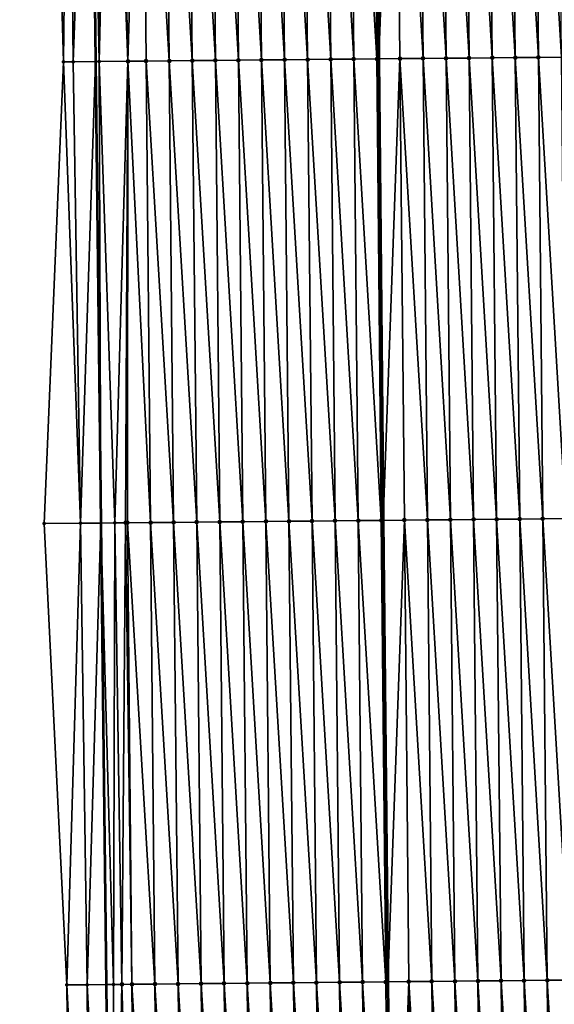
# Model space of a CAD drawing. Header units: feet. Extents: x 2007189 to 2022806, y 818621 to 837694.
# Tile 490 of 656: x 2011327 to 2011350, y 831326 to 831369. Entities that reach past the tile are written whole.
import ezdxf

# ---------------------------------------------------------------- set-up
doc = ezdxf.new("R2010")
doc.units = ezdxf.units.FT
doc.header["$MEASUREMENT"] = 0
for name, color, linetype, lineweight in [('EP_Travel Lane', 172, 'Continuous', 53), ('Road Shots', 141, 'Continuous', 100), ('Road X-Section', 40, 'Continuous', 13), ('STRIPING', 60, 'Continuous', 53)]:
    doc.layers.add(name, color=color, linetype=linetype, lineweight=lineweight)
doc.layers.add('I-77-MM17-21_SB-Surface-Border', color=7, linetype='Continuous')
doc.layers.add('I-77-MM17-21_SB-Surface-TIN', color=7, linetype='Continuous')

msp = doc.modelspace()

# ---------------------------------------------------------------- linework, layer by layer
at = {"layer": 'EP_Travel Lane'}
msp.add_polyline3d([(2011327.944297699, 831586.8183345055, 327.6661161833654), (2011328.126452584, 831566.8205162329, 327.9006960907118), (2011328.308612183, 831546.8221804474, 328.0845052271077), (2011328.490770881, 831526.8239435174, 328.2780125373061), (2011328.672935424, 831506.825064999, 328.4085765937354), (2011328.855096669, 831486.8265484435, 328.5746510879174), (2011329.037259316, 831466.8278780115, 328.7256295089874), (2011329.257153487, 831446.8234530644, 328.8685306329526), (2011329.487656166, 831426.8250284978, 328.9868257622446), (2011329.718158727, 831406.8266142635, 329.108197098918), (2011329.948662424, 831386.8281013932, 329.2004329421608), (2011330.17916594, 831366.8296041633, 329.2973096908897), (2011330.409670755, 831346.8309944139, 329.3610197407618), (2011330.640175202, 831326.8324164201, 329.4341203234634), (2011330.870680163, 831306.8337939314, 329.4940447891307), (2011331.101186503, 831286.8350517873, 329.518729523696), (2011331.331692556, 831266.8363344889, 329.5507077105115), (2011331.538266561, 831246.7981799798, 329.5738523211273), (2011331.737566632, 831226.7991229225, 329.5678796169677), (2011331.936866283, 831206.8001080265, 329.5410662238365), (2011332.136166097, 831186.8010767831, 329.5223725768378)], dxfattribs=at)
at = {"layer": 'I-77-MM17-21_SB-Surface-Border', "color": 3, "linetype": 'Continuous', "lineweight": -3}
msp.add_polyline3d([(2011331.28316584, 831206.7926658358, 329.5259380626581), (2011331.552098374, 831226.7970140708, 329.5622705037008), (2011331.531028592, 831246.798097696, 329.5736259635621), (2011330.554958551, 831266.8288358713, 329.5262219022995), (2011330.383664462, 831286.8281226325, 329.4954712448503), (2011329.143786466, 831306.8171089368, 329.4356292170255), (2011328.931269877, 831326.8159868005, 329.4003579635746), (2011327.946423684, 831346.807201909, 329.2797668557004), (2011328.79595396, 831366.8162801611, 329.2624239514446), (2011328.207614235, 831386.8113098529, 329.1504432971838), (2011328.038348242, 831406.8104033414, 329.0570238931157), (2011327.095540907, 831426.8019215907, 328.9074877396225), (2011328.755736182, 831446.8186129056, 328.8528842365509), (2011328.363323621, 831466.8215155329, 328.70400453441), (2011328.100846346, 831486.8194351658, 328.5511781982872), (2011327.81633686, 831506.8170085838, 328.3840865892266), (2011326.890605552, 831526.8088391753, 328.2269090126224), (2011327.4484215, 831546.8141077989, 328.0616342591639), (2011327.996541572, 831566.8192973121, 327.8972672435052), (2011327.583971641, 831586.8149556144, 327.6567974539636)], dxfattribs=at)
at = {"layer": 'I-77-MM17-21_SB-Surface-TIN', "color": 128, "linetype": 'Continuous', "lineweight": -3}
for points in [[(2011328.79595396, 831366.8162801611, 329.2624239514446), (2011329.000051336, 831386.8189139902, 329.1618421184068), (2011328.207614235, 831386.8113098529, 329.1504432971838)], [(2011329.215335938, 831366.8203171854, 329.2721943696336), (2011329.000051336, 831386.8189139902, 329.1618421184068), (2011328.79595396, 831366.8162801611, 329.2624239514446)], [(2011329.215335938, 831366.8203171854, 329.2721943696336), (2011329.948662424, 831386.8281013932, 329.2004329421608), (2011329.000051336, 831386.8189139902, 329.1618421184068)], [(2011329.215335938, 831366.8203171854, 329.2721943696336), (2011330.17916594, 831366.8296041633, 329.2973096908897), (2011329.948662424, 831386.8281013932, 329.2004329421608)], [(2011330.340189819, 831366.831155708, 329.3015056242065), (2011330.280953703, 831386.8313196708, 329.2139510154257), (2011329.948662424, 831386.8281013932, 329.2004329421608)], [(2011330.340189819, 831366.831155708, 329.3015056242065), (2011329.948662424, 831386.8281013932, 329.2004329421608), (2011330.17916594, 831366.8296041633, 329.2973096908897)], [(2011330.340189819, 831366.831155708, 329.3015056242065), (2011330.809361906, 831386.8363629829, 329.2135253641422), (2011330.280953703, 831386.8313196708, 329.2139510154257)], [(2011330.340189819, 831366.831155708, 329.3015056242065), (2011331.577519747, 831366.8430137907, 329.3148253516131), (2011330.809361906, 831386.8363629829, 329.2135253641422)], [(2011331.577519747, 831366.8430137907, 329.3148253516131), (2011331.1796817, 831386.8399306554, 329.2230154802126), (2011330.809361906, 831386.8363629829, 329.2135253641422)], [(2011331.577519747, 831366.8430137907, 329.3148253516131), (2011332.179635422, 831386.8495513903, 329.2448536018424), (2011331.1796817, 831386.8399306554, 329.2230154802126)], [(2011331.577519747, 831366.8430137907, 329.3148253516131), (2011332.370566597, 831366.8506499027, 329.3339324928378), (2011332.179635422, 831386.8495513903, 329.2448536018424)], [(2011333.370520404, 831366.8602618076, 329.3531678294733), (2011333.17958923, 831386.8591632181, 329.2640662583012), (2011332.179635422, 831386.8495513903, 329.2448536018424)], [(2011332.370566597, 831366.8506499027, 329.3339324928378), (2011333.370520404, 831366.8602618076, 329.3531678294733), (2011332.179635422, 831386.8495513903, 329.2448536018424)], [(2011334.370474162, 831366.869878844, 329.373915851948), (2011334.179543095, 831386.8687689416, 329.2814796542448), (2011333.17958923, 831386.8591632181, 329.2640662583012)], [(2011333.370520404, 831366.8602618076, 329.3531678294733), (2011334.370474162, 831366.869878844, 329.373915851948), (2011333.17958923, 831386.8591632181, 329.2640662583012)], [(2011335.37042793, 831366.8794947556, 329.3943322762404), (2011335.179496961, 831386.8783747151, 329.2989077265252), (2011334.179543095, 831386.8687689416, 329.2814796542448)], [(2011334.370474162, 831366.869878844, 329.373915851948), (2011335.37042793, 831366.8794947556, 329.3943322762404), (2011334.179543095, 831386.8687689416, 329.2814796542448)], [(2011336.370381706, 831366.8891099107, 329.4145256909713), (2011336.179450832, 831386.8879798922, 329.316160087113), (2011335.179496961, 831386.8783747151, 329.2989077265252)], [(2011335.37042793, 831366.8794947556, 329.3943322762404), (2011336.370381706, 831366.8891099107, 329.4145256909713), (2011335.179496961, 831386.8783747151, 329.2989077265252)], [(2011337.370335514, 831366.8987216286, 329.4337059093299), (2011337.179404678, 831386.8975876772, 329.3341811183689), (2011336.179450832, 831386.8879798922, 329.316160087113)], [(2011336.370381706, 831366.8891099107, 329.4145256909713), (2011337.370335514, 831366.8987216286, 329.4337059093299), (2011336.179450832, 831386.8879798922, 329.316160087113)], [(2011338.370289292, 831366.9083365, 329.4538157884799), (2011338.179358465, 831386.9072016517, 329.3540265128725), (2011337.179404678, 831386.8975876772, 329.3341811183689)], [(2011337.370335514, 831366.8987216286, 329.4337059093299), (2011338.370289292, 831366.9083365, 329.4538157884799), (2011337.179404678, 831386.8975876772, 329.3341811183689)], [(2011339.370243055, 831366.917953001, 329.4744058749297), (2011339.1793122, 831386.9168210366, 329.3754667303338), (2011338.179358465, 831386.9072016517, 329.3540265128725)], [(2011338.370289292, 831366.9083365, 329.4538157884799), (2011339.370243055, 831366.917953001, 329.4744058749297), (2011338.179358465, 831386.9072016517, 329.3540265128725)], [(2011340.370196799, 831366.9275714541, 329.4955714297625), (2011340.179265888, 831386.9264453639, 329.3983637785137), (2011339.1793122, 831386.9168210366, 329.3754667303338)], [(2011339.370243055, 831366.917953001, 329.4744058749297), (2011340.370196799, 831366.9275714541, 329.4955714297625), (2011339.1793122, 831386.9168210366, 329.3754667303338)], [(2011341.370150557, 831366.9371885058, 329.516323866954), (2011341.1792196, 831386.9360671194, 329.4205027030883), (2011340.179265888, 831386.9264453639, 329.3983637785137)], [(2011340.370196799, 831366.9275714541, 329.4955714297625), (2011341.370150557, 831366.9371885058, 329.516323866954), (2011340.179265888, 831386.9264453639, 329.3983637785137)], [(2011342.370104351, 831366.9468017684, 329.535959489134), (2011342.179173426, 831386.9456770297, 329.4391501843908), (2011341.1792196, 831386.9360671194, 329.4205027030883)], [(2011341.370150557, 831366.9371885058, 329.516323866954), (2011342.370104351, 831366.9468017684, 329.535959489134), (2011341.1792196, 831386.9360671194, 329.4205027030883)], [(2011342.370104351, 831366.9468017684, 329.535959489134), (2011342.254151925, 831386.9463968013, 329.440313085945), (2011342.179173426, 831386.9456770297, 329.4391501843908)], [(2011343.179127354, 831386.9552762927, 329.4546592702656), (2011342.254151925, 831386.9463968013, 329.440313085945), (2011342.451874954, 831366.9475874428, 329.5374343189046)], [(2011342.370104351, 831366.9468017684, 329.535959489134), (2011342.451874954, 831366.9475874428, 329.5374343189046), (2011342.254151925, 831386.9463968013, 329.440313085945)], [(2011343.370058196, 831366.956409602, 329.5539948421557), (2011343.179127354, 831386.9552762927, 329.4546592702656), (2011342.451874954, 831366.9475874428, 329.5374343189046)], [(2011344.37001211, 831366.9660102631, 329.5699160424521), (2011344.179081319, 831386.9648715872, 329.4689986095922), (2011343.179127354, 831386.9552762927, 329.4546592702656)], [(2011343.370058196, 831366.956409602, 329.5539948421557), (2011344.37001211, 831366.9660102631, 329.5699160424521), (2011343.179127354, 831386.9552762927, 329.4546592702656)], [(2011345.369966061, 831366.9756071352, 329.5847203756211), (2011345.179035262, 831386.9744691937, 329.4840193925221), (2011344.179081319, 831386.9648715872, 329.4689986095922)], [(2011344.37001211, 831366.9660102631, 329.5699160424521), (2011345.369966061, 831366.9756071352, 329.5847203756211), (2011344.179081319, 831386.9648715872, 329.4689986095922)], [(2011346.369920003, 831366.98520485, 329.5997731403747), (2011346.178989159, 831386.9840716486, 329.5004693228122), (2011345.179035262, 831386.9744691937, 329.4840193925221)], [(2011345.369966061, 831366.9756071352, 329.5847203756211), (2011346.369920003, 831366.98520485, 329.5997731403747), (2011345.179035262, 831386.9744691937, 329.4840193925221)], [(2011347.369873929, 831366.994804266, 329.6153273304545), (2011347.178943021, 831386.9936777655, 329.5179986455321), (2011346.178989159, 831386.9840716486, 329.5004693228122)], [(2011346.369920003, 831366.98520485, 329.5997731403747), (2011347.369873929, 831366.994804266, 329.6153273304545), (2011346.178989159, 831386.9840716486, 329.5004693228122)], [(2011348.369827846, 831367.0044046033, 329.6311530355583), (2011348.178896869, 831387.003285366, 329.5359653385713), (2011347.178943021, 831386.9936777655, 329.5179986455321)], [(2011347.369873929, 831366.994804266, 329.6153273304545), (2011348.369827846, 831367.0044046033, 329.6311530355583), (2011347.178943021, 831386.9936777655, 329.5179986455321)], [(2011349.369781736, 831367.0140077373, 329.6478031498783), (2011349.178850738, 831387.0128907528, 329.5532794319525), (2011348.178896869, 831387.003285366, 329.5359653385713)], [(2011348.369827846, 831367.0044046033, 329.6311530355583), (2011349.369781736, 831367.0140077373, 329.6478031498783), (2011348.178896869, 831387.003285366, 329.5359653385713)], [(2011350.369735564, 831367.0236174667, 329.6663973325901), (2011350.178804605, 831387.0224963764, 329.5706634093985), (2011349.178850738, 831387.0128907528, 329.5532794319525)], [(2011349.369781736, 831367.0140077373, 329.6478031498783), (2011350.369735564, 831367.0236174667, 329.6663973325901), (2011349.178850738, 831387.0128907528, 329.5532794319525)], [(2011329.529206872, 831346.8225022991, 329.3355978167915), (2011328.79595396, 831366.8162801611, 329.2624239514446), (2011327.946423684, 831346.807201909, 329.2797668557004)], [(2011329.529206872, 831346.8225022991, 329.3355978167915), (2011329.215335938, 831366.8203171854, 329.2721943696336), (2011328.79595396, 831366.8162801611, 329.2624239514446)], [(2011329.529206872, 831346.8225022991, 329.3355978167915), (2011330.17916594, 831366.8296041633, 329.2973096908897), (2011329.215335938, 831366.8203171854, 329.2721943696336)], [(2011329.529206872, 831346.8225022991, 329.3355978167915), (2011330.409670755, 831346.8309944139, 329.3610197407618), (2011330.17916594, 831366.8296041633, 329.2973096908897)], [(2011330.340189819, 831366.831155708, 329.3015056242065), (2011330.17916594, 831366.8296041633, 329.2973096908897), (2011330.409670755, 831346.8309944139, 329.3610197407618)], [(2011331.011673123, 831346.8368007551, 329.3784015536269), (2011331.577519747, 831366.8430137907, 329.3148253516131), (2011330.340189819, 831366.831155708, 329.3015056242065)], [(2011331.011673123, 831346.8368007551, 329.3784015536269), (2011330.340189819, 831366.831155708, 329.3015056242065), (2011330.409670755, 831346.8309944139, 329.3610197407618)], [(2011331.011673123, 831346.8368007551, 329.3784015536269), (2011331.483304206, 831346.841340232, 329.3892407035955), (2011331.577519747, 831366.8430137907, 329.3148253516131)], [(2011331.483304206, 831346.841340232, 329.3892407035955), (2011331.561544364, 831346.8420947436, 329.3914648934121), (2011331.577519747, 831366.8430137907, 329.3148253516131)], [(2011331.561544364, 831346.8420947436, 329.3914648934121), (2011332.561497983, 831346.8517263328, 329.4165023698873), (2011331.577519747, 831366.8430137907, 329.3148253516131)], [(2011332.561497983, 831346.8517263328, 329.4165023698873), (2011332.370566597, 831366.8506499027, 329.3339324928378), (2011331.577519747, 831366.8430137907, 329.3148253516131)], [(2011333.561451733, 831346.8613441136, 329.43746978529), (2011333.370520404, 831366.8602618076, 329.3531678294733), (2011332.370566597, 831366.8506499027, 329.3339324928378)], [(2011332.561497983, 831346.8517263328, 329.4165023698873), (2011333.561451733, 831346.8613441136, 329.43746978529), (2011332.370566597, 831366.8506499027, 329.3339324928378)], [(2011334.561405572, 831346.8709526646, 329.4557165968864), (2011334.370474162, 831366.869878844, 329.373915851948), (2011333.370520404, 831366.8602618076, 329.3531678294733)], [(2011333.561451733, 831346.8613441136, 329.43746978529), (2011334.561405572, 831346.8709526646, 329.4557165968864), (2011333.370520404, 831366.8602618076, 329.3531678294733)], [(2011335.561359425, 831346.8805597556, 329.4735330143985), (2011335.37042793, 831366.8794947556, 329.3943322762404), (2011334.370474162, 831366.869878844, 329.373915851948)], [(2011334.561405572, 831346.8709526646, 329.4557165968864), (2011335.561359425, 831346.8805597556, 329.4735330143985), (2011334.370474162, 831366.869878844, 329.373915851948)], [(2011336.56131323, 831346.890171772, 329.4928012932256), (2011336.370381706, 831366.8891099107, 329.4145256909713), (2011335.37042793, 831366.8794947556, 329.3943322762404)], [(2011335.561359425, 831346.8805597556, 329.4735330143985), (2011336.56131323, 831346.890171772, 329.4928012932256), (2011335.37042793, 831366.8794947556, 329.3943322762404)], [(2011337.561266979, 831346.8997897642, 329.513830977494), (2011337.370335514, 831366.8987216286, 329.4337059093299), (2011336.370381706, 831366.8891099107, 329.4145256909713)], [(2011336.56131323, 831346.890171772, 329.4928012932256), (2011337.561266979, 831346.8997897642, 329.513830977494), (2011336.370381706, 831366.8891099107, 329.4145256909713)], [(2011338.561220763, 831346.9094040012, 329.5337538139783), (2011338.370289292, 831366.9083365, 329.4538157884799), (2011337.370335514, 831366.8987216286, 329.4337059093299)], [(2011337.561266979, 831346.8997897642, 329.513830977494), (2011338.561220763, 831346.9094040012, 329.5337538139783), (2011337.370335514, 831366.8987216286, 329.4337059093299)], [(2011339.561174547, 831346.9190182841, 329.5536901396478), (2011339.370243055, 831366.917953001, 329.4744058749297), (2011338.370289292, 831366.9083365, 329.4538157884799)], [(2011338.561220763, 831346.9094040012, 329.5337538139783), (2011339.561174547, 831346.9190182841, 329.5536901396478), (2011338.370289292, 831366.9083365, 329.4538157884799)], [(2011340.561128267, 831346.9286392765, 329.5756041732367), (2011340.370196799, 831366.9275714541, 329.4955714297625), (2011339.370243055, 831366.917953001, 329.4744058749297)], [(2011339.561174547, 831346.9190182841, 329.5536901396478), (2011340.561128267, 831346.9286392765, 329.5756041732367), (2011339.370243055, 831366.917953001, 329.4744058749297)], [(2011341.561082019, 831346.9382569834, 329.5965497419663), (2011341.370150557, 831366.9371885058, 329.516323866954), (2011340.370196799, 831366.9275714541, 329.4955714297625)], [(2011340.561128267, 831346.9286392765, 329.5756041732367), (2011341.561082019, 831346.9382569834, 329.5965497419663), (2011340.370196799, 831366.9275714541, 329.4955714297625)], [(2011342.561036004, 831346.9478501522, 329.6102624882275), (2011342.370104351, 831366.9468017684, 329.535959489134), (2011341.370150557, 831366.9371885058, 329.516323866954)], [(2011341.561082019, 831346.9382569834, 329.5965497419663), (2011342.561036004, 831346.9478501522, 329.6102624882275), (2011341.370150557, 831366.9371885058, 329.516323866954)], [(2011342.561036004, 831346.9478501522, 329.6102624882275), (2011342.451874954, 831366.9475874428, 329.5374343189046), (2011342.370104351, 831366.9468017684, 329.535959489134)], [(2011343.370058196, 831366.956409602, 329.5539948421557), (2011342.451874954, 831366.9475874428, 329.5374343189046), (2011342.649598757, 831346.9486999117, 329.6115132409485)], [(2011342.561036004, 831346.9478501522, 329.6102624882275), (2011342.649598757, 831346.9486999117, 329.6115132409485), (2011342.451874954, 831366.9475874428, 329.5374343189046)], [(2011343.560989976, 831346.9574447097, 329.6243846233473), (2011343.370058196, 831366.956409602, 329.5539948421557), (2011342.649598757, 831346.9486999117, 329.6115132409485)], [(2011344.560943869, 831346.9670476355, 329.6409733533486), (2011344.37001211, 831366.9660102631, 329.5699160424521), (2011343.370058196, 831366.956409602, 329.5539948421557)], [(2011343.560989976, 831346.9574447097, 329.6243846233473), (2011344.560943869, 831346.9670476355, 329.6409733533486), (2011343.370058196, 831366.956409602, 329.5539948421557)], [(2011345.560897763, 831346.9766503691, 329.6575054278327), (2011345.369966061, 831366.9756071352, 329.5847203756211), (2011344.37001211, 831366.9660102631, 329.5699160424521)], [(2011344.560943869, 831346.9670476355, 329.6409733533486), (2011345.560897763, 831346.9766503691, 329.6575054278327), (2011344.37001211, 831366.9660102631, 329.5699160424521)], [(2011346.560851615, 831346.9862575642, 329.675352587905), (2011346.369920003, 831366.98520485, 329.5997731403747), (2011345.369966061, 831366.9756071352, 329.5847203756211)], [(2011345.560897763, 831346.9766503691, 329.6575054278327), (2011346.560851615, 831346.9862575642, 329.675352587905), (2011345.369966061, 831366.9756071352, 329.5847203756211)], [(2011347.56080544, 831346.9958674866, 329.6940036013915), (2011347.369873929, 831366.994804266, 329.6153273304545), (2011346.369920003, 831366.98520485, 329.5997731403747)], [(2011346.560851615, 831346.9862575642, 329.675352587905), (2011347.56080544, 831346.9958674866, 329.6940036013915), (2011346.369920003, 831366.98520485, 329.5997731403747)], [(2011348.560759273, 831347.0054766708, 329.7124370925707), (2011348.369827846, 831367.0044046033, 329.6311530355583), (2011347.369873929, 831366.994804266, 329.6153273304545)], [(2011347.56080544, 831346.9958674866, 329.6940036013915), (2011348.560759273, 831347.0054766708, 329.7124370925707), (2011347.369873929, 831366.994804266, 329.6153273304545)], [(2011349.560713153, 831347.0150808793, 329.7294038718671), (2011349.369781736, 831367.0140077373, 329.6478031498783), (2011348.369827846, 831367.0044046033, 329.6311530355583)], [(2011348.560759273, 831347.0054766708, 329.7124370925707), (2011349.560713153, 831347.0150808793, 329.7294038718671), (2011348.369827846, 831367.0044046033, 329.6311530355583)], [(2011350.560666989, 831347.0246897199, 329.7477360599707), (2011350.369735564, 831367.0236174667, 329.6663973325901), (2011349.369781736, 831367.0140077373, 329.6478031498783)], [(2011349.560713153, 831347.0150808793, 329.7294038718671), (2011350.560666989, 831347.0246897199, 329.7477360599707), (2011349.369781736, 831367.0140077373, 329.6478031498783)], [(2011328.931269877, 831326.8159868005, 329.4003579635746), (2011329.529206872, 831346.8225022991, 329.3355978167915), (2011327.946423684, 831346.807201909, 329.2797668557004)], [(2011329.819263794, 831326.8245150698, 329.4152462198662), (2011329.529206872, 831346.8225022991, 329.3355978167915), (2011328.931269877, 831326.8159868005, 329.4003579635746)], [(2011329.819263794, 831326.8245150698, 329.4152462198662), (2011330.409670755, 831346.8309944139, 329.3610197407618), (2011329.529206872, 831346.8225022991, 329.3355978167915)], [(2011329.819263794, 831326.8245150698, 329.4152462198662), (2011330.640175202, 831326.8324164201, 329.4341203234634), (2011330.409670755, 831346.8309944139, 329.3610197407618)], [(2011330.95247756, 831326.8354223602, 329.4413006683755), (2011331.011673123, 831346.8368007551, 329.3784015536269), (2011330.409670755, 831346.8309944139, 329.3610197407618)], [(2011330.95247756, 831326.8354223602, 329.4413006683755), (2011330.409670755, 831346.8309944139, 329.3610197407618), (2011330.640175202, 831326.8324164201, 329.4341203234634)], [(2011330.95247756, 831326.8354223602, 329.4413006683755), (2011331.31848831, 831326.838938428, 329.4477056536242), (2011331.011673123, 831346.8368007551, 329.3784015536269)], [(2011331.31848831, 831326.838938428, 329.4477056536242), (2011331.483304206, 831346.841340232, 329.3892407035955), (2011331.011673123, 831346.8368007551, 329.3784015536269)], [(2011331.31848831, 831326.838938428, 329.4477056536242), (2011331.752476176, 831326.8431264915, 329.4608930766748), (2011331.483304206, 831346.841340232, 329.3892407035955)], [(2011331.752476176, 831326.8431264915, 329.4608930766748), (2011331.561544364, 831346.8420947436, 329.3914648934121), (2011331.483304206, 831346.841340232, 329.3892407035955)], [(2011332.752429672, 831326.8527709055, 329.4897094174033), (2011332.561497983, 831346.8517263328, 329.4165023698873), (2011331.561544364, 831346.8420947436, 329.3914648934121)], [(2011331.752476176, 831326.8431264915, 329.4608930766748), (2011332.752429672, 831326.8527709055, 329.4897094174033), (2011331.561544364, 831346.8420947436, 329.3914648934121)], [(2011333.752383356, 831326.8623956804, 329.5127370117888), (2011333.561451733, 831346.8613441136, 329.43746978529), (2011332.561497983, 831346.8517263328, 329.4165023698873)], [(2011332.752429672, 831326.8527709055, 329.4897094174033), (2011333.752383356, 831326.8623956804, 329.5127370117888), (2011332.561497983, 831346.8517263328, 329.4165023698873)], [(2011334.752337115, 831326.8720125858, 329.5334449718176), (2011334.561405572, 831346.8709526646, 329.4557165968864), (2011333.561451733, 831346.8613441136, 329.43746978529)], [(2011333.752383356, 831326.8623956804, 329.5127370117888), (2011334.752337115, 831326.8720125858, 329.5334449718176), (2011333.561451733, 831346.8613441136, 329.43746978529)], [(2011335.752290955, 831326.8816210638, 329.5516689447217), (2011335.561359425, 831346.8805597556, 329.4735330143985), (2011334.561405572, 831346.8709526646, 329.4557165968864)], [(2011334.752337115, 831326.8720125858, 329.5334449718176), (2011335.752290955, 831326.8816210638, 329.5516689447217), (2011334.561405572, 831346.8709526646, 329.4557165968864)], [(2011336.752244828, 831326.8912259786, 329.5688425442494), (2011336.56131323, 831346.890171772, 329.4928012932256), (2011335.561359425, 831346.8805597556, 329.4735330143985)], [(2011335.752290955, 831326.8816210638, 329.5516689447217), (2011336.752244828, 831326.8912259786, 329.5688425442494), (2011335.561359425, 831346.8805597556, 329.4735330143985)], [(2011337.752198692, 831326.9008318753, 329.5863056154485), (2011337.561266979, 831346.8997897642, 329.513830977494), (2011336.56131323, 831346.890171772, 329.4928012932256)], [(2011336.752244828, 831326.8912259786, 329.5688425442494), (2011337.752198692, 831326.9008318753, 329.5863056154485), (2011336.56131323, 831346.890171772, 329.4928012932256)], [(2011338.752152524, 831326.9104411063, 329.6047514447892), (2011338.561220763, 831346.9094040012, 329.5337538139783), (2011337.561266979, 831346.8997897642, 329.513830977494)], [(2011337.752198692, 831326.9008318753, 329.5863056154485), (2011338.752152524, 831326.9104411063, 329.6047514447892), (2011337.561266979, 831346.8997897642, 329.513830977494)], [(2011339.752106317, 831326.9200545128, 329.6244281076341), (2011339.561174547, 831346.9190182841, 329.5536901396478), (2011338.561220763, 831346.9094040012, 329.5337538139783)], [(2011338.752152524, 831326.9104411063, 329.6047514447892), (2011339.752106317, 831326.9200545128, 329.6244281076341), (2011338.561220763, 831346.9094040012, 329.5337538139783)], [(2011340.752060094, 831326.9296694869, 329.6445668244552), (2011340.561128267, 831346.9286392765, 329.5756041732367), (2011339.561174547, 831346.9190182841, 329.5536901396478)], [(2011339.752106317, 831326.9200545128, 329.6244281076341), (2011340.752060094, 831326.9296694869, 329.6445668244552), (2011339.561174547, 831346.9190182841, 329.5536901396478)], [(2011341.752014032, 831326.9392676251, 329.6597429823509), (2011341.561082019, 831346.9382569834, 329.5965497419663), (2011340.561128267, 831346.9286392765, 329.5756041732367)], [(2011340.752060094, 831326.9296694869, 329.6445668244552), (2011341.752014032, 831326.9392676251, 329.6597429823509), (2011340.561128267, 831346.9286392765, 329.5756041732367)], [(2011342.751968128, 831326.9488492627, 329.6700554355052), (2011342.561036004, 831346.9478501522, 329.6102624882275), (2011341.561082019, 831346.9382569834, 329.5965497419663)], [(2011341.752014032, 831326.9392676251, 329.6597429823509), (2011342.751968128, 831326.9488492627, 329.6700554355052), (2011341.561082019, 831346.9382569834, 329.5965497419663)], [(2011342.751968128, 831326.9488492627, 329.6700554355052), (2011342.649598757, 831346.9486999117, 329.6115132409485), (2011342.561036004, 831346.9478501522, 329.6102624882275)], [(2011343.560989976, 831346.9574447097, 329.6243846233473), (2011342.649598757, 831346.9486999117, 329.6115132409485), (2011342.847323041, 831326.9497635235, 329.6712046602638)], [(2011342.751968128, 831326.9488492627, 329.6700554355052), (2011342.847323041, 831326.9497635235, 329.6712046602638), (2011342.649598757, 831346.9486999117, 329.6115132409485)], [(2011343.751922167, 831326.9584368, 329.6821069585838), (2011343.560989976, 831346.9574447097, 329.6243846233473), (2011342.847323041, 831326.9497635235, 329.6712046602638)], [(2011344.7518761, 831326.9680355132, 329.6974525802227), (2011344.560943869, 831346.9670476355, 329.6409733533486), (2011343.560989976, 831346.9574447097, 329.6243846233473)], [(2011343.751922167, 831326.9584368, 329.6821069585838), (2011344.7518761, 831326.9680355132, 329.6974525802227), (2011343.560989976, 831346.9574447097, 329.6243846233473)], [(2011345.751829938, 831326.9776440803, 329.7157027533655), (2011345.560897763, 831346.9766503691, 329.6575054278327), (2011344.560943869, 831346.9670476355, 329.6409733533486)], [(2011344.7518761, 831326.9680355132, 329.6974525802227), (2011345.751829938, 831326.9776440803, 329.7157027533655), (2011344.560943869, 831346.9670476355, 329.6409733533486)], [(2011346.751783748, 831326.9872556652, 329.7348424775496), (2011346.560851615, 831346.9862575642, 329.675352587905), (2011345.560897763, 831346.9766503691, 329.6575054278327)], [(2011345.751829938, 831326.9776440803, 329.7157027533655), (2011346.751783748, 831326.9872556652, 329.7348424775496), (2011345.560897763, 831346.9766503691, 329.6575054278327)], [(2011347.751737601, 831326.9968627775, 329.7526638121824), (2011347.56080544, 831346.9958674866, 329.6940036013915), (2011346.560851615, 831346.9862575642, 329.675352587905)], [(2011346.751783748, 831326.9872556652, 329.7348424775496), (2011347.751737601, 831326.9968627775, 329.7526638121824), (2011346.560851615, 831346.9862575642, 329.675352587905)], [(2011348.751691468, 831327.0064683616, 329.7700347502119), (2011348.560759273, 831347.0054766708, 329.7124370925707), (2011347.56080544, 831346.9958674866, 329.6940036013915)], [(2011347.751737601, 831326.9968627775, 329.7526638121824), (2011348.751691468, 831327.0064683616, 329.7700347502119), (2011347.56080544, 831346.9958674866, 329.6940036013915)], [(2011349.751645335, 831327.0160738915, 329.7873897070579), (2011349.560713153, 831347.0150808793, 329.7294038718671), (2011348.560759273, 831347.0054766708, 329.7124370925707)], [(2011348.751691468, 831327.0064683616, 329.7700347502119), (2011349.751645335, 831327.0160738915, 329.7873897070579), (2011348.560759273, 831347.0054766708, 329.7124370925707)], [(2011350.751599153, 831327.025684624, 329.8062781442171), (2011350.560666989, 831347.0246897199, 329.7477360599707), (2011349.560713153, 831347.0150808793, 329.7294038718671)], [(2011349.751645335, 831327.0160738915, 329.7873897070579), (2011350.751599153, 831327.025684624, 329.8062781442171), (2011349.560713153, 831347.0150808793, 329.7294038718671)], [(2011329.819263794, 831326.8245150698, 329.4152462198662), (2011328.931269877, 831326.8159868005, 329.4003579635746), (2011329.943501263, 831306.8248414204, 329.4643776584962)], [(2011328.931269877, 831326.8159868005, 329.4003579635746), (2011329.143786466, 831306.8171089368, 329.4356292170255), (2011329.943501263, 831306.8248414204, 329.4643776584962)], [(2011329.819263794, 831326.8245150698, 329.4152462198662), (2011330.870680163, 831306.8337939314, 329.4940447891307), (2011330.640175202, 831326.8324164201, 329.4341203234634)], [(2011329.819263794, 831326.8245150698, 329.4152462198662), (2011329.943501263, 831306.8248414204, 329.4643776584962), (2011330.870680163, 831306.8337939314, 329.4940447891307)], [(2011330.95247756, 831326.8354223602, 329.4413006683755), (2011330.640175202, 831326.8324164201, 329.4341203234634), (2011330.943454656, 831306.8344966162, 329.4963733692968)], [(2011330.943454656, 831306.8344966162, 329.4963733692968), (2011330.640175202, 831326.8324164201, 329.4341203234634), (2011330.870680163, 831306.8337939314, 329.4940447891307)], [(2011330.95247756, 831326.8354223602, 329.4413006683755), (2011330.943454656, 831306.8344966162, 329.4963733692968), (2011331.31848831, 831326.838938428, 329.4477056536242)], [(2011331.31848831, 831326.838938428, 329.4477056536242), (2011330.943454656, 831306.8344966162, 329.4963733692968), (2011331.943408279, 831306.8441277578, 329.5212790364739)], [(2011331.31848831, 831326.838938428, 329.4477056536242), (2011331.943408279, 831306.8441277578, 329.5212790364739), (2011331.752476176, 831326.8431264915, 329.4608930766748)], [(2011331.752476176, 831326.8431264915, 329.4608930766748), (2011332.943362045, 831306.8537439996, 329.5417927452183), (2011332.752429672, 831326.8527709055, 329.4897094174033)], [(2011331.752476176, 831326.8431264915, 329.4608930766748), (2011331.943408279, 831306.8441277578, 329.5212790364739), (2011332.943362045, 831306.8537439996, 329.5417927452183)], [(2011332.752429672, 831326.8527709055, 329.4897094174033), (2011333.943315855, 831306.8633554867, 329.5609049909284), (2011333.752383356, 831326.8623956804, 329.5127370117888)], [(2011332.752429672, 831326.8527709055, 329.4897094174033), (2011332.943362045, 831306.8537439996, 329.5417927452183), (2011333.943315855, 831306.8633554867, 329.5609049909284)], [(2011333.752383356, 831326.8623956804, 329.5127370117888), (2011334.943269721, 831306.8729611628, 329.5783044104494), (2011334.752337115, 831326.8720125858, 329.5334449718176)], [(2011333.752383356, 831326.8623956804, 329.5127370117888), (2011333.943315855, 831306.8633554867, 329.5609049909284), (2011334.943269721, 831306.8729611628, 329.5783044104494)], [(2011334.752337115, 831326.8720125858, 329.5334449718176), (2011335.943223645, 831306.8825608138, 329.5939278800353), (2011335.752290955, 831326.8816210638, 329.5516689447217)], [(2011334.752337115, 831326.8720125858, 329.5334449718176), (2011334.943269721, 831306.8729611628, 329.5783044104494), (2011335.943223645, 831306.8825608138, 329.5939278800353)], [(2011335.752290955, 831326.8816210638, 329.5516689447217), (2011336.943177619, 831306.8921552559, 329.6080159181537), (2011336.752244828, 831326.8912259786, 329.5688425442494)], [(2011335.752290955, 831326.8816210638, 329.5516689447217), (2011335.943223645, 831306.8825608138, 329.5939278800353), (2011336.943177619, 831306.8921552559, 329.6080159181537)], [(2011336.752244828, 831326.8912259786, 329.5688425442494), (2011337.943131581, 831306.9017508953, 329.6224569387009), (2011337.752198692, 831326.9008318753, 329.5863056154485)], [(2011336.752244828, 831326.8912259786, 329.5688425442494), (2011336.943177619, 831306.8921552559, 329.6080159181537), (2011337.943131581, 831306.9017508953, 329.6224569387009)], [(2011337.752198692, 831326.9008318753, 329.5863056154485), (2011338.943085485, 831306.9113525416, 329.6386685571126), (2011338.752152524, 831326.9104411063, 329.6047514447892)], [(2011337.752198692, 831326.9008318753, 329.5863056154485), (2011337.943131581, 831306.9017508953, 329.6224569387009), (2011338.943085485, 831306.9113525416, 329.6386685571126)], [(2011338.752152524, 831326.9104411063, 329.6047514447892), (2011339.943039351, 831306.9209582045, 329.6560640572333), (2011339.752106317, 831326.9200545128, 329.6244281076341)], [(2011338.752152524, 831326.9104411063, 329.6047514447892), (2011338.943085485, 831306.9113525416, 329.6386685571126), (2011339.943039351, 831306.9209582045, 329.6560640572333)], [(2011339.752106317, 831326.9200545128, 329.6244281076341), (2011340.942993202, 831306.9305655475, 329.6739548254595), (2011340.752060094, 831326.9296694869, 329.6445668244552)], [(2011339.752106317, 831326.9200545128, 329.6244281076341), (2011339.943039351, 831306.9209582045, 329.6560640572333), (2011340.942993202, 831306.9305655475, 329.6739548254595)], [(2011340.752060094, 831326.9296694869, 329.6445668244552), (2011341.942947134, 831306.9401643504, 329.6893282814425), (2011341.752014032, 831326.9392676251, 329.6597429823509)], [(2011340.752060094, 831326.9296694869, 329.6445668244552), (2011340.942993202, 831306.9305655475, 329.6739548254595), (2011341.942947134, 831306.9401643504, 329.6893282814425)], [(2011341.752014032, 831326.9392676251, 329.6597429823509), (2011342.942901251, 831306.9497436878, 329.6989640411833), (2011342.751968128, 831326.9488492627, 329.6700554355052)], [(2011341.752014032, 831326.9392676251, 329.6597429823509), (2011341.942947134, 831306.9401643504, 329.6893282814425), (2011342.942901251, 831306.9497436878, 329.6989640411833)], [(2011342.751968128, 831326.9488492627, 329.6700554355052), (2011342.942901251, 831306.9497436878, 329.6989640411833), (2011342.847323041, 831326.9497635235, 329.6712046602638)], [(2011343.751922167, 831326.9584368, 329.6821069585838), (2011342.847323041, 831326.9497635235, 329.6712046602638), (2011343.045048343, 831306.9507243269, 329.7005651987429)], [(2011342.942901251, 831306.9497436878, 329.6989640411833), (2011343.045048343, 831306.9507243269, 329.7005651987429), (2011342.847323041, 831326.9497635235, 329.6712046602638)], [(2011343.751922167, 831326.9584368, 329.6821069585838), (2011343.045048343, 831306.9507243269, 329.7005651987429), (2011343.942855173, 831306.959343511, 329.7146383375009)], [(2011343.751922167, 831326.9584368, 329.6821069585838), (2011344.942809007, 831306.9689525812, 329.7330381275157), (2011344.7518761, 831326.9680355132, 329.6974525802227)], [(2011343.751922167, 831326.9584368, 329.6821069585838), (2011343.942855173, 831306.959343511, 329.7146383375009), (2011344.942809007, 831306.9689525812, 329.7330381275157)], [(2011344.7518761, 831326.9680355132, 329.6974525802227), (2011345.942762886, 831306.9785569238, 329.7500445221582), (2011345.751829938, 831326.9776440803, 329.7157027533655)], [(2011344.7518761, 831326.9680355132, 329.6974525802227), (2011344.942809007, 831306.9689525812, 329.7330381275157), (2011345.942762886, 831306.9785569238, 329.7500445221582)], [(2011345.751829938, 831326.9776440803, 329.7157027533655), (2011346.942716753, 831306.9881625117, 329.76741791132), (2011346.751783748, 831326.9872556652, 329.7348424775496)], [(2011345.751829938, 831326.9776440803, 329.7157027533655), (2011345.942762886, 831306.9785569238, 329.7500445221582), (2011346.942716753, 831306.9881625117, 329.76741791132)], [(2011346.751783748, 831326.9872556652, 329.7348424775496), (2011347.942670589, 831306.9977713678, 329.7857546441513), (2011347.751737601, 831326.9968627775, 329.7526638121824)], [(2011346.751783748, 831326.9872556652, 329.7348424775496), (2011346.942716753, 831306.9881625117, 329.76741791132), (2011347.942670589, 831306.9977713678, 329.7857546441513)], [(2011347.751737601, 831326.9968627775, 329.7526638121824), (2011348.942624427, 831307.00737997, 329.8040165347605), (2011348.751691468, 831327.0064683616, 329.7700347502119)], [(2011347.751737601, 831326.9968627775, 329.7526638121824), (2011347.942670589, 831306.9977713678, 329.7857546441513), (2011348.942624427, 831307.00737997, 329.8040165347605)], [(2011348.751691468, 831327.0064683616, 329.7700347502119), (2011349.942578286, 831307.0169863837, 329.8216333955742), (2011349.751645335, 831327.0160738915, 329.7873897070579)], [(2011348.751691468, 831327.0064683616, 329.7700347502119), (2011348.942624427, 831307.00737997, 329.8040165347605), (2011349.942578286, 831307.0169863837, 329.8216333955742)], [(2011349.751645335, 831327.0160738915, 329.7873897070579), (2011350.942532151, 831307.0265921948, 329.8390725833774), (2011350.751599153, 831327.025684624, 329.8062781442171)], [(2011349.751645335, 831327.0160738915, 329.7873897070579), (2011349.942578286, 831307.0169863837, 329.8216333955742), (2011350.942532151, 831307.0265921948, 329.8390725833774)]]:
    msp.add_3dface(points, dxfattribs=at)
at = {"layer": 'Road Shots', "lineweight": 70}
for p in [(2011328.79595396, 831366.8162801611, 329.2624239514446), (2011329.215335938, 831366.8203171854, 329.2721943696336), (2011330.340189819, 831366.831155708, 329.3015056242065), (2011327.946423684, 831346.807201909, 329.2797668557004), (2011329.529206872, 831346.8225022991, 329.3355978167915), (2011331.011673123, 831346.8368007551, 329.3784015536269), (2011328.931269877, 831326.8159868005, 329.4003579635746), (2011329.819263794, 831326.8245150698, 329.4152462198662), (2011330.95247756, 831326.8354223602, 329.4413006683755)]:
    msp.add_point(p, dxfattribs=at)
at = {"layer": 'Road Shots', "lineweight": 100}
for p in [(2011331.577519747, 831366.8430137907, 329.3148253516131), (2011332.370566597, 831366.8506499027, 329.3339324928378), (2011333.370520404, 831366.8602618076, 329.3531678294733), (2011334.370474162, 831366.869878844, 329.373915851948), (2011335.37042793, 831366.8794947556, 329.3943322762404), (2011336.370381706, 831366.8891099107, 329.4145256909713), (2011337.370335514, 831366.8987216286, 329.4337059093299), (2011338.370289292, 831366.9083365, 329.4538157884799), (2011339.370243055, 831366.917953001, 329.4744058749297), (2011340.370196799, 831366.9275714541, 329.4955714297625), (2011341.370150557, 831366.9371885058, 329.516323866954), (2011342.370104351, 831366.9468017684, 329.535959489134), (2011343.370058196, 831366.956409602, 329.5539948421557), (2011344.37001211, 831366.9660102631, 329.5699160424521), (2011345.369966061, 831366.9756071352, 329.5847203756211), (2011346.369920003, 831366.98520485, 329.5997731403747), (2011347.369873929, 831366.994804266, 329.6153273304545), (2011348.369827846, 831367.0044046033, 329.6311530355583), (2011349.369781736, 831367.0140077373, 329.6478031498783), (2011331.483304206, 831346.841340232, 329.3892407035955), (2011331.561544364, 831346.8420947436, 329.3914648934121), (2011332.561497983, 831346.8517263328, 329.4165023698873), (2011333.561451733, 831346.8613441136, 329.43746978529), (2011334.561405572, 831346.8709526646, 329.4557165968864), (2011335.561359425, 831346.8805597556, 329.4735330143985), (2011336.56131323, 831346.890171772, 329.4928012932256), (2011337.561266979, 831346.8997897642, 329.513830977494), (2011338.561220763, 831346.9094040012, 329.5337538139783), (2011339.561174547, 831346.9190182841, 329.5536901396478), (2011340.561128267, 831346.9286392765, 329.5756041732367), (2011341.561082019, 831346.9382569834, 329.5965497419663), (2011342.561036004, 831346.9478501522, 329.6102624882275), (2011343.560989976, 831346.9574447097, 329.6243846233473), (2011344.560943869, 831346.9670476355, 329.6409733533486), (2011345.560897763, 831346.9766503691, 329.6575054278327), (2011346.560851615, 831346.9862575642, 329.675352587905), (2011347.56080544, 831346.9958674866, 329.6940036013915), (2011348.560759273, 831347.0054766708, 329.7124370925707), (2011349.560713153, 831347.0150808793, 329.7294038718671), (2011331.31848831, 831326.838938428, 329.4477056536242), (2011331.752476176, 831326.8431264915, 329.4608930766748), (2011332.752429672, 831326.8527709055, 329.4897094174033), (2011333.752383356, 831326.8623956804, 329.5127370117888), (2011334.752337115, 831326.8720125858, 329.5334449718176), (2011335.752290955, 831326.8816210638, 329.5516689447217), (2011336.752244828, 831326.8912259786, 329.5688425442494), (2011337.752198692, 831326.9008318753, 329.5863056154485), (2011338.752152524, 831326.9104411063, 329.6047514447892), (2011339.752106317, 831326.9200545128, 329.6244281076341), (2011340.752060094, 831326.9296694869, 329.6445668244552), (2011341.752014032, 831326.9392676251, 329.6597429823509), (2011342.751968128, 831326.9488492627, 329.6700554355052), (2011343.751922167, 831326.9584368, 329.6821069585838), (2011344.7518761, 831326.9680355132, 329.6974525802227), (2011345.751829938, 831326.9776440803, 329.7157027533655), (2011346.751783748, 831326.9872556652, 329.7348424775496), (2011347.751737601, 831326.9968627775, 329.7526638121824), (2011348.751691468, 831327.0064683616, 329.7700347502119), (2011349.751645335, 831327.0160738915, 329.7873897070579)]:
    msp.add_point(p, dxfattribs=at)
at = {"layer": 'Road X-Section', "extrusion": (0.009546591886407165, -0.9999486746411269, 0.003392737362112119), "elevation": -812121.6938146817, "flags": 128}
msp.add_lwpolyline([(2019173.904537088, 3084.595790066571), (2019174.323938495, 3084.605560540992), (2019175.448844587, 3084.634871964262), (2019176.686231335, 3084.64819176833), (2019177.479314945, 3084.667299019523), (2019178.479314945, 3084.686534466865), (2019179.479314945, 3084.707282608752), (2019180.479314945, 3084.727699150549), (2019181.479314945, 3084.7478926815), (2019182.479314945, 3084.76707301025), (2019183.479314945, 3084.787183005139), (2019184.479314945, 3084.807773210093), (2019185.479314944, 3084.828938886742), (2019186.479314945, 3084.849691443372), (2019187.479314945, 3084.869327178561), (2019188.479314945, 3084.887362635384), (2019189.479314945, 3084.903283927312), (2019190.479314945, 3084.918088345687), (2019191.479314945, 3084.933141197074), (2019192.479314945, 3084.948695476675), (2019193.479314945, 3084.964521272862), (2019194.479314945, 3084.981171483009), (2019195.479314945, 3084.999765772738), (2019196.479314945, 3085.020257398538), (2019197.479314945, 3085.040303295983), (2019198.479314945, 3085.056353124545), (2019198.567850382, 3085.057270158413), (2019199.092136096, 3085.060216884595), (2019199.219755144, 3085.060233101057), (2019199.479314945, 3085.059115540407), (2019200.479314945, 3085.044599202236), (2019201.479314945, 3085.027714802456), (2019202.479314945, 3085.015499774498), (2019203.479314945, 3085.003172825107), (2019204.479314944, 3084.993103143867), (2019205.479314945, 3084.983765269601), (2019206.479314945, 3084.972975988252), (2019207.479314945, 3084.963832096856), (2019208.479314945, 3084.956618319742), (2019209.479314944, 3084.946458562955), (2019210.479314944, 3084.929401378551), (2019211.479314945, 3084.897413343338), (2019212.479314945, 3084.865692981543), (2019213.479314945, 3084.830391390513), (2019214.479314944, 3084.788347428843), (2019215.479314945, 3084.742647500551), (2019216.479314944, 3084.697867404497)], dxfattribs=at)
at = {"layer": 'Road X-Section', "extrusion": (0.009546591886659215, -0.9999486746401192, 0.003392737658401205), "elevation": -812101.6938132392, "flags": 128}
msp.add_lwpolyline([(2019172.864026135, 3084.545518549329), (2019174.446883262, 3084.601349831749), (2019175.92941846, 3084.644153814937), (2019176.401071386, 3084.654993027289), (2019176.479315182, 3084.657217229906), (2019177.479315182, 3084.682254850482), (2019178.479315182, 3084.70322238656), (2019179.479315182, 3084.721469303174), (2019180.479315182, 3084.739285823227), (2019181.479315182, 3084.758554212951), (2019182.479315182, 3084.779584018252), (2019183.479315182, 3084.7995069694), (2019184.479315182, 3084.819443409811), (2019185.479315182, 3084.841357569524), (2019186.479315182, 3084.862303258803), (2019187.479315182, 3084.876016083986), (2019188.479315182, 3084.890138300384), (2019189.479315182, 3084.90672712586), (2019190.479315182, 3084.923259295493), (2019191.479315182, 3084.941106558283), (2019192.479315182, 3084.959757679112), (2019193.479315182, 3084.978191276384), (2019194.479315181, 3084.99515815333), (2019195.479315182, 3085.013490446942), (2019196.479315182, 3085.033761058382), (2019197.479315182, 3085.053662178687), (2019198.479315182, 3085.06847407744), (2019198.508023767, 3085.068740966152), (2019198.989071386, 3085.070938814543), (2019198.989071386, 3085.070938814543), (2019199.479315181, 3085.068975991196), (2019200.479315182, 3085.055753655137), (2019201.479315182, 3085.040913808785), (2019202.479315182, 3085.026711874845), (2019203.479315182, 3085.01246869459), (2019204.479315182, 3084.999890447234), (2019205.479315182, 3084.989892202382), (2019206.479315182, 3084.982447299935), (2019207.479315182, 3084.972698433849), (2019208.479315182, 3084.960962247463), (2019209.479315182, 3084.950286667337), (2019210.479315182, 3084.933709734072), (2019211.479315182, 3084.907183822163), (2019212.479315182, 3084.87497083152), (2019213.479315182, 3084.837654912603), (2019214.479315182, 3084.796701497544), (2019215.479315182, 3084.75244730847), (2019216.479315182, 3084.706447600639), (2019217.479315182, 3084.660767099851)], dxfattribs=at)
at = {"layer": 'Road X-Section', "extrusion": (0.009546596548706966, -0.9999486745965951, 0.003392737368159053), "elevation": -812081.6844001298, "flags": 128}
msp.add_lwpolyline([(2019173.661764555, 3084.59798756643), (2019174.549799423, 3084.61287590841), (2019175.683065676, 3084.638930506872), (2019176.049093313, 3084.645335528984), (2019176.483101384, 3084.658523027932), (2019177.483101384, 3084.687339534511), (2019178.483101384, 3084.710367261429), (2019179.483101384, 3084.73107534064), (2019180.483101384, 3084.749299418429), (2019181.483101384, 3084.766473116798), (2019182.483101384, 3084.783936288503), (2019183.483101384, 3084.802382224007), (2019184.483101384, 3084.822059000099), (2019185.483101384, 3084.842197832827), (2019186.483101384, 3084.857374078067), (2019187.483101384, 3084.867686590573), (2019188.483101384, 3084.879738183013), (2019189.483101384, 3084.895083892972), (2019190.483101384, 3084.913334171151), (2019191.483101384, 3084.932474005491), (2019192.483101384, 3084.950295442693), (2019193.483101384, 3084.967666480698), (2019194.483101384, 3084.985021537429), (2019195.483101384, 3085.003910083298), (2019196.483101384, 3085.022914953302), (2019197.483101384, 3085.040755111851), (2019198.373379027, 3085.054225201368), (2019198.483101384, 3085.055470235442), (2019199.081093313, 3085.059032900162), (2019199.081093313, 3085.059032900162), (2019199.483101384, 3085.057460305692), (2019200.483101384, 3085.045990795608), (2019201.483101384, 3085.034928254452), (2019202.483101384, 3085.020721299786), (2019203.483101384, 3085.007338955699), (2019204.483101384, 3084.994037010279), (2019205.483101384, 3084.983200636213), (2019206.483101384, 3084.975263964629), (2019207.483101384, 3084.967759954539), (2019208.483101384, 3084.957232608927), (2019209.483101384, 3084.947078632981), (2019210.483101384, 3084.93021290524), (2019211.483101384, 3084.906816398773), (2019212.483101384, 3084.869223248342), (2019213.483101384, 3084.833162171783), (2019214.483101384, 3084.791681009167), (2019215.483101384, 3084.746334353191), (2019216.483101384, 3084.704369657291), (2019217.483101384, 3084.66002229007)], dxfattribs=at)
at = {"layer": 'STRIPING'}
msp.add_polyline3d([(2011340.332675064, 831586.9338785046, 327.9251215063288), (2011340.521432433, 831566.9356548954, 328.1140361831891), (2011340.710189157, 831546.9374995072, 328.3096437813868), (2011340.898944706, 831526.9394688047, 328.5174837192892), (2011341.087703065, 831506.941140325, 328.6961100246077), (2011341.276463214, 831486.9426221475, 328.8561258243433), (2011341.465223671, 831466.9440714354, 329.0129498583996), (2011341.66098343, 831446.9427648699, 329.1312622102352), (2011341.858705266, 831426.9440762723, 329.2639787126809), (2011342.056428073, 831406.9452893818, 329.3677361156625), (2011342.254151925, 831386.9463968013, 329.440313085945), (2011342.451874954, 831366.9475874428, 329.5374343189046), (2011342.649598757, 831346.9486999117, 329.6115132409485), (2011342.847323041, 831326.9497635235, 329.6712046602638), (2011343.045048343, 831306.9507243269, 329.7005651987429), (2011343.242772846, 831286.9517658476, 329.7537314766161), (2011343.440498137, 831266.95272777, 329.783421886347), (2011343.646231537, 831246.9361158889, 329.8092472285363), (2011343.854010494, 831226.9371877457, 329.7874144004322), (2011344.061789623, 831206.9382431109, 329.7738191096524), (2011344.26956827, 831186.9393448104, 329.737208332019)], dxfattribs=at)

doc.saveas('drawing.dxf')
